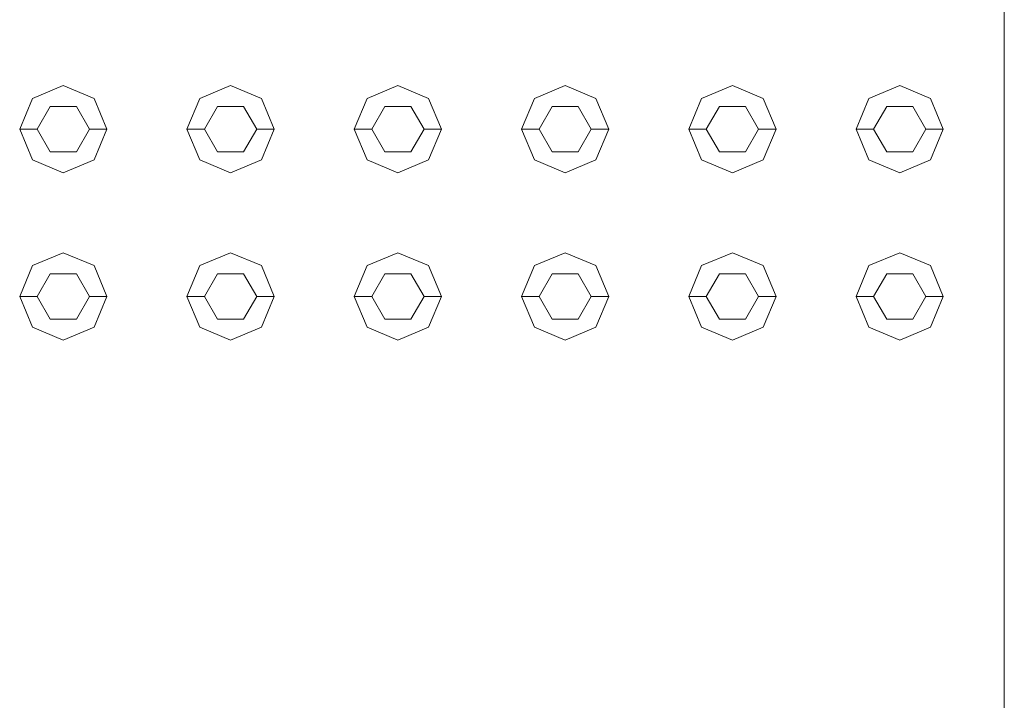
# Model space of a CAD drawing. Header units: millimetres. Extents: x 2 to 902, y -447 to 199.
# Tile 750 of 1056: x 27.064 to 27.629, y 176.046 to 176.437. Entities that reach past the tile are written whole.
import ezdxf

# ---------------------------------------------------------------- set-up
doc = ezdxf.new("R2010")
doc.units = ezdxf.units.MM
doc.header["$MEASUREMENT"] = 0
for name, color, linetype, lineweight in [('IFC-Elemento construtivo genérico-Contorno', 253, 'Continuous', 5), ('IFC-Laje-Contorno', 134, 'Continuous', 5), ('IFC-Parede-Contorno', 42, 'Continuous', 5)]:
    doc.layers.add(name, color=color, linetype=linetype, lineweight=lineweight)

msp = doc.modelspace()

# ---------------------------------------------------------------- linework, layer by layer
at = {"layer": 'IFC-Elemento construtivo genérico-Contorno', "color": 7, "lineweight": 5}
for p, q in [((27.07101, 176.39151), (27.08869, 176.39883)), ((27.07101, 176.39151), (27.08869, 176.39883)), ((27.08869, 176.39883), (27.10636, 176.39151)), ((27.08869, 176.39883), (27.10636, 176.39151)), ((27.16701, 176.39151), (27.18469, 176.39883)), ((27.16701, 176.39151), (27.18469, 176.39883)), ((27.18469, 176.39883), (27.20236, 176.39151)), ((27.18469, 176.39883), (27.20236, 176.39151)), ((27.26301, 176.39151), (27.28069, 176.39883)), ((27.26301, 176.39151), (27.28069, 176.39883)), ((27.28069, 176.39883), (27.29836, 176.39151)), ((27.28069, 176.39883), (27.29836, 176.39151)), ((27.35901, 176.39151), (27.37669, 176.39883)), ((27.35901, 176.39151), (27.37669, 176.39883)), ((27.37669, 176.39883), (27.39436, 176.39151)), ((27.37669, 176.39883), (27.39436, 176.39151)), ((27.45501, 176.39151), (27.47269, 176.39883)), ((27.45501, 176.39151), (27.47269, 176.39883)), ((27.47269, 176.39883), (27.49036, 176.39151)), ((27.47269, 176.39883), (27.49036, 176.39151)), ((27.55101, 176.39151), (27.56869, 176.39883)), ((27.55101, 176.39151), (27.56869, 176.39883)), ((27.56869, 176.39883), (27.58636, 176.39151)), ((27.56869, 176.39883), (27.58636, 176.39151)), ((27.06369, 176.37383), (27.07101, 176.39151)), ((27.06369, 176.37383), (27.07101, 176.39151)), ((27.10636, 176.39151), (27.11369, 176.37383)), ((27.10636, 176.39151), (27.11369, 176.37383)), ((27.15969, 176.37383), (27.16701, 176.39151)), ((27.15969, 176.37383), (27.16701, 176.39151)), ((27.20236, 176.39151), (27.20969, 176.37383)), ((27.20236, 176.39151), (27.20969, 176.37383)), ((27.25569, 176.37383), (27.26301, 176.39151)), ((27.25569, 176.37383), (27.26301, 176.39151)), ((27.29836, 176.39151), (27.30569, 176.37383)), ((27.29836, 176.39151), (27.30569, 176.37383)), ((27.35169, 176.37383), (27.35901, 176.39151)), ((27.35169, 176.37383), (27.35901, 176.39151)), ((27.39436, 176.39151), (27.40169, 176.37383)), ((27.39436, 176.39151), (27.40169, 176.37383)), ((27.44769, 176.37383), (27.45501, 176.39151)), ((27.44769, 176.37383), (27.45501, 176.39151)), ((27.49036, 176.39151), (27.49769, 176.37383)), ((27.49036, 176.39151), (27.49769, 176.37383)), ((27.54369, 176.37383), (27.55101, 176.39151)), ((27.54369, 176.37383), (27.55101, 176.39151)), ((27.58636, 176.39151), (27.59369, 176.37383)), ((27.58636, 176.39151), (27.59369, 176.37383)), ((27.07369, 176.37383), (27.08119, 176.38682)), ((27.07369, 176.37383), (27.08119, 176.38682)), ((27.08119, 176.38682), (27.09619, 176.38682)), ((27.08119, 176.38682), (27.09619, 176.38682)), ((27.09619, 176.38682), (27.10369, 176.37383)), ((27.09619, 176.38682), (27.10369, 176.37383)), ((27.16969, 176.37383), (27.17719, 176.38682)), ((27.16969, 176.37383), (27.17719, 176.38682)), ((27.17719, 176.38682), (27.19219, 176.38682)), ((27.17719, 176.38682), (27.19219, 176.38682)), ((27.19219, 176.38682), (27.19969, 176.37383)), ((27.19219, 176.38682), (27.19969, 176.37383)), ((27.26569, 176.37383), (27.27319, 176.38682)), ((27.26569, 176.37383), (27.27319, 176.38682)), ((27.27319, 176.38682), (27.28819, 176.38682)), ((27.27319, 176.38682), (27.28819, 176.38682)), ((27.28819, 176.38682), (27.29569, 176.37383)), ((27.28819, 176.38682), (27.29569, 176.37383)), ((27.36169, 176.37383), (27.36919, 176.38682)), ((27.36169, 176.37383), (27.36919, 176.38682)), ((27.36919, 176.38682), (27.38419, 176.38682)), ((27.36919, 176.38682), (27.38419, 176.38682)), ((27.38419, 176.38682), (27.39169, 176.37383)), ((27.38419, 176.38682), (27.39169, 176.37383)), ((27.45769, 176.37383), (27.46519, 176.38682)), ((27.45769, 176.37383), (27.46519, 176.38682)), ((27.46519, 176.38682), (27.48019, 176.38682)), ((27.46519, 176.38682), (27.48019, 176.38682)), ((27.48019, 176.38682), (27.48769, 176.37383)), ((27.48019, 176.38682), (27.48769, 176.37383)), ((27.55369, 176.37383), (27.56119, 176.38682)), ((27.55369, 176.37383), (27.56119, 176.38682)), ((27.56119, 176.38682), (27.57619, 176.38682)), ((27.56119, 176.38682), (27.57619, 176.38682)), ((27.57619, 176.38682), (27.58369, 176.37383)), ((27.57619, 176.38682), (27.58369, 176.37383)), ((27.06369, 176.37383), (27.07369, 176.37383)), ((27.06369, 176.37383), (27.07101, 176.35616)), ((27.06369, 176.37383), (27.07369, 176.37383)), ((27.06369, 176.37383), (27.07101, 176.35616)), ((27.07369, 176.37383), (27.08119, 176.36084)), ((27.07369, 176.37383), (27.08119, 176.36084)), ((27.09619, 176.36084), (27.10369, 176.37383)), ((27.09619, 176.36084), (27.10369, 176.37383)), ((27.10369, 176.37383), (27.11369, 176.37383)), ((27.10369, 176.37383), (27.11369, 176.37383)), ((27.10636, 176.35616), (27.11369, 176.37383)), ((27.10636, 176.35616), (27.11369, 176.37383)), ((27.15969, 176.37383), (27.16969, 176.37383)), ((27.15969, 176.37383), (27.16701, 176.35616)), ((27.15969, 176.37383), (27.16969, 176.37383)), ((27.15969, 176.37383), (27.16701, 176.35616)), ((27.16969, 176.37383), (27.17719, 176.36084)), ((27.16969, 176.37383), (27.17719, 176.36084)), ((27.19219, 176.36084), (27.19969, 176.37383)), ((27.19219, 176.36084), (27.19969, 176.37383)), ((27.19969, 176.37383), (27.20969, 176.37383)), ((27.19969, 176.37383), (27.20969, 176.37383)), ((27.20236, 176.35616), (27.20969, 176.37383)), ((27.20236, 176.35616), (27.20969, 176.37383)), ((27.25569, 176.37383), (27.26569, 176.37383)), ((27.25569, 176.37383), (27.26301, 176.35616)), ((27.25569, 176.37383), (27.26569, 176.37383)), ((27.25569, 176.37383), (27.26301, 176.35616)), ((27.26569, 176.37383), (27.27319, 176.36084)), ((27.26569, 176.37383), (27.27319, 176.36084)), ((27.28819, 176.36084), (27.29569, 176.37383)), ((27.28819, 176.36084), (27.29569, 176.37383)), ((27.29569, 176.37383), (27.30569, 176.37383)), ((27.29569, 176.37383), (27.30569, 176.37383)), ((27.29836, 176.35616), (27.30569, 176.37383)), ((27.29836, 176.35616), (27.30569, 176.37383)), ((27.35169, 176.37383), (27.36169, 176.37383)), ((27.35169, 176.37383), (27.35901, 176.35616)), ((27.35169, 176.37383), (27.36169, 176.37383)), ((27.35169, 176.37383), (27.35901, 176.35616)), ((27.36169, 176.37383), (27.36919, 176.36084)), ((27.36169, 176.37383), (27.36919, 176.36084)), ((27.38419, 176.36084), (27.39169, 176.37383)), ((27.38419, 176.36084), (27.39169, 176.37383)), ((27.39169, 176.37383), (27.40169, 176.37383)), ((27.39169, 176.37383), (27.40169, 176.37383)), ((27.39436, 176.35616), (27.40169, 176.37383)), ((27.39436, 176.35616), (27.40169, 176.37383)), ((27.44769, 176.37383), (27.45769, 176.37383)), ((27.44769, 176.37383), (27.45501, 176.35616)), ((27.44769, 176.37383), (27.45769, 176.37383)), ((27.44769, 176.37383), (27.45501, 176.35616)), ((27.45769, 176.37383), (27.46519, 176.36084)), ((27.45769, 176.37383), (27.46519, 176.36084)), ((27.48019, 176.36084), (27.48769, 176.37383)), ((27.48019, 176.36084), (27.48769, 176.37383)), ((27.48769, 176.37383), (27.49769, 176.37383)), ((27.48769, 176.37383), (27.49769, 176.37383)), ((27.49036, 176.35616), (27.49769, 176.37383)), ((27.49036, 176.35616), (27.49769, 176.37383)), ((27.54369, 176.37383), (27.55369, 176.37383)), ((27.54369, 176.37383), (27.55101, 176.35616)), ((27.54369, 176.37383), (27.55369, 176.37383)), ((27.54369, 176.37383), (27.55101, 176.35616)), ((27.55369, 176.37383), (27.56119, 176.36084)), ((27.55369, 176.37383), (27.56119, 176.36084)), ((27.57619, 176.36084), (27.58369, 176.37383)), ((27.57619, 176.36084), (27.58369, 176.37383)), ((27.58369, 176.37383), (27.59369, 176.37383)), ((27.58369, 176.37383), (27.59369, 176.37383)), ((27.58636, 176.35616), (27.59369, 176.37383)), ((27.58636, 176.35616), (27.59369, 176.37383)), ((27.08119, 176.36084), (27.09619, 176.36084)), ((27.08119, 176.36084), (27.09619, 176.36084)), ((27.17719, 176.36084), (27.19219, 176.36084)), ((27.17719, 176.36084), (27.19219, 176.36084)), ((27.27319, 176.36084), (27.28819, 176.36084)), ((27.27319, 176.36084), (27.28819, 176.36084)), ((27.36919, 176.36084), (27.38419, 176.36084)), ((27.36919, 176.36084), (27.38419, 176.36084)), ((27.46519, 176.36084), (27.48019, 176.36084)), ((27.46519, 176.36084), (27.48019, 176.36084)), ((27.56119, 176.36084), (27.57619, 176.36084)), ((27.56119, 176.36084), (27.57619, 176.36084)), ((27.07101, 176.35616), (27.08869, 176.34883)), ((27.07101, 176.35616), (27.08869, 176.34883)), ((27.08869, 176.34883), (27.10636, 176.35616)), ((27.08869, 176.34883), (27.10636, 176.35616)), ((27.16701, 176.35616), (27.18469, 176.34883)), ((27.16701, 176.35616), (27.18469, 176.34883)), ((27.18469, 176.34883), (27.20236, 176.35616)), ((27.18469, 176.34883), (27.20236, 176.35616)), ((27.26301, 176.35616), (27.28069, 176.34883)), ((27.26301, 176.35616), (27.28069, 176.34883)), ((27.28069, 176.34883), (27.29836, 176.35616)), ((27.28069, 176.34883), (27.29836, 176.35616)), ((27.35901, 176.35616), (27.37669, 176.34883)), ((27.35901, 176.35616), (27.37669, 176.34883)), ((27.37669, 176.34883), (27.39436, 176.35616)), ((27.37669, 176.34883), (27.39436, 176.35616)), ((27.45501, 176.35616), (27.47269, 176.34883)), ((27.45501, 176.35616), (27.47269, 176.34883)), ((27.47269, 176.34883), (27.49036, 176.35616)), ((27.47269, 176.34883), (27.49036, 176.35616)), ((27.55101, 176.35616), (27.56869, 176.34883)), ((27.55101, 176.35616), (27.56869, 176.34883)), ((27.56869, 176.34883), (27.58636, 176.35616)), ((27.56869, 176.34883), (27.58636, 176.35616)), ((27.07101, 176.29551), (27.08869, 176.30283)), ((27.07101, 176.29551), (27.08869, 176.30283)), ((27.08869, 176.30283), (27.10636, 176.29551)), ((27.08869, 176.30283), (27.10636, 176.29551)), ((27.16701, 176.29551), (27.18469, 176.30283)), ((27.16701, 176.29551), (27.18469, 176.30283)), ((27.18469, 176.30283), (27.20236, 176.29551)), ((27.18469, 176.30283), (27.20236, 176.29551)), ((27.26301, 176.29551), (27.28069, 176.30283)), ((27.26301, 176.29551), (27.28069, 176.30283)), ((27.28069, 176.30283), (27.29836, 176.29551)), ((27.28069, 176.30283), (27.29836, 176.29551)), ((27.35901, 176.29551), (27.37669, 176.30283)), ((27.35901, 176.29551), (27.37669, 176.30283)), ((27.37669, 176.30283), (27.39436, 176.29551)), ((27.37669, 176.30283), (27.39436, 176.29551)), ((27.45501, 176.29551), (27.47269, 176.30283)), ((27.45501, 176.29551), (27.47269, 176.30283)), ((27.47269, 176.30283), (27.49036, 176.29551)), ((27.47269, 176.30283), (27.49036, 176.29551)), ((27.55101, 176.29551), (27.56869, 176.30283)), ((27.55101, 176.29551), (27.56869, 176.30283)), ((27.56869, 176.30283), (27.58636, 176.29551)), ((27.56869, 176.30283), (27.58636, 176.29551)), ((27.06369, 176.27783), (27.07101, 176.29551)), ((27.06369, 176.27783), (27.07101, 176.29551)), ((27.10636, 176.29551), (27.11369, 176.27783)), ((27.10636, 176.29551), (27.11369, 176.27783)), ((27.15969, 176.27783), (27.16701, 176.29551)), ((27.15969, 176.27783), (27.16701, 176.29551)), ((27.20236, 176.29551), (27.20969, 176.27783)), ((27.20236, 176.29551), (27.20969, 176.27783)), ((27.25569, 176.27783), (27.26301, 176.29551)), ((27.25569, 176.27783), (27.26301, 176.29551)), ((27.29836, 176.29551), (27.30569, 176.27783)), ((27.29836, 176.29551), (27.30569, 176.27783)), ((27.35169, 176.27783), (27.35901, 176.29551)), ((27.35169, 176.27783), (27.35901, 176.29551)), ((27.39436, 176.29551), (27.40169, 176.27783)), ((27.39436, 176.29551), (27.40169, 176.27783)), ((27.44769, 176.27783), (27.45501, 176.29551)), ((27.44769, 176.27783), (27.45501, 176.29551)), ((27.49036, 176.29551), (27.49769, 176.27783)), ((27.49036, 176.29551), (27.49769, 176.27783)), ((27.54369, 176.27783), (27.55101, 176.29551)), ((27.54369, 176.27783), (27.55101, 176.29551)), ((27.58636, 176.29551), (27.59369, 176.27783)), ((27.58636, 176.29551), (27.59369, 176.27783)), ((27.07369, 176.27783), (27.08119, 176.29082)), ((27.07369, 176.27783), (27.08119, 176.29082)), ((27.08119, 176.29082), (27.09619, 176.29082)), ((27.08119, 176.29082), (27.09619, 176.29082)), ((27.09619, 176.29082), (27.10369, 176.27783)), ((27.09619, 176.29082), (27.10369, 176.27783)), ((27.16969, 176.27783), (27.17719, 176.29082)), ((27.16969, 176.27783), (27.17719, 176.29082)), ((27.17719, 176.29082), (27.19219, 176.29082)), ((27.17719, 176.29082), (27.19219, 176.29082)), ((27.19219, 176.29082), (27.19969, 176.27783)), ((27.19219, 176.29082), (27.19969, 176.27783)), ((27.26569, 176.27783), (27.27319, 176.29082)), ((27.26569, 176.27783), (27.27319, 176.29082)), ((27.27319, 176.29082), (27.28819, 176.29082)), ((27.27319, 176.29082), (27.28819, 176.29082)), ((27.28819, 176.29082), (27.29569, 176.27783)), ((27.28819, 176.29082), (27.29569, 176.27783)), ((27.36169, 176.27783), (27.36919, 176.29082)), ((27.36169, 176.27783), (27.36919, 176.29082)), ((27.36919, 176.29082), (27.38419, 176.29082)), ((27.36919, 176.29082), (27.38419, 176.29082)), ((27.38419, 176.29082), (27.39169, 176.27783)), ((27.38419, 176.29082), (27.39169, 176.27783)), ((27.45769, 176.27783), (27.46519, 176.29082)), ((27.45769, 176.27783), (27.46519, 176.29082)), ((27.46519, 176.29082), (27.48019, 176.29082)), ((27.46519, 176.29082), (27.48019, 176.29082)), ((27.48019, 176.29082), (27.48769, 176.27783)), ((27.48019, 176.29082), (27.48769, 176.27783)), ((27.55369, 176.27783), (27.56119, 176.29082)), ((27.55369, 176.27783), (27.56119, 176.29082)), ((27.56119, 176.29082), (27.57619, 176.29082)), ((27.56119, 176.29082), (27.57619, 176.29082)), ((27.57619, 176.29082), (27.58369, 176.27783)), ((27.57619, 176.29082), (27.58369, 176.27783)), ((27.06369, 176.27783), (27.07369, 176.27783)), ((27.06369, 176.27783), (27.07101, 176.26015)), ((27.06369, 176.27783), (27.07369, 176.27783)), ((27.06369, 176.27783), (27.07101, 176.26015)), ((27.07369, 176.27783), (27.08119, 176.26484)), ((27.07369, 176.27783), (27.08119, 176.26484)), ((27.09619, 176.26484), (27.10369, 176.27783)), ((27.09619, 176.26484), (27.10369, 176.27783)), ((27.10369, 176.27783), (27.11369, 176.27783)), ((27.10369, 176.27783), (27.11369, 176.27783)), ((27.10636, 176.26015), (27.11369, 176.27783)), ((27.10636, 176.26015), (27.11369, 176.27783)), ((27.15969, 176.27783), (27.16969, 176.27783)), ((27.15969, 176.27783), (27.16701, 176.26015)), ((27.15969, 176.27783), (27.16969, 176.27783)), ((27.15969, 176.27783), (27.16701, 176.26015)), ((27.16969, 176.27783), (27.17719, 176.26484)), ((27.16969, 176.27783), (27.17719, 176.26484)), ((27.19219, 176.26484), (27.19969, 176.27783)), ((27.19219, 176.26484), (27.19969, 176.27783)), ((27.19969, 176.27783), (27.20969, 176.27783)), ((27.19969, 176.27783), (27.20969, 176.27783)), ((27.20236, 176.26015), (27.20969, 176.27783)), ((27.20236, 176.26015), (27.20969, 176.27783)), ((27.25569, 176.27783), (27.26569, 176.27783)), ((27.25569, 176.27783), (27.26301, 176.26015)), ((27.25569, 176.27783), (27.26569, 176.27783)), ((27.25569, 176.27783), (27.26301, 176.26015)), ((27.26569, 176.27783), (27.27319, 176.26484)), ((27.26569, 176.27783), (27.27319, 176.26484)), ((27.28819, 176.26484), (27.29569, 176.27783)), ((27.28819, 176.26484), (27.29569, 176.27783)), ((27.29569, 176.27783), (27.30569, 176.27783)), ((27.29569, 176.27783), (27.30569, 176.27783)), ((27.29836, 176.26015), (27.30569, 176.27783)), ((27.29836, 176.26015), (27.30569, 176.27783)), ((27.35169, 176.27783), (27.36169, 176.27783)), ((27.35169, 176.27783), (27.35901, 176.26015)), ((27.35169, 176.27783), (27.36169, 176.27783)), ((27.35169, 176.27783), (27.35901, 176.26015)), ((27.36169, 176.27783), (27.36919, 176.26484)), ((27.36169, 176.27783), (27.36919, 176.26484)), ((27.38419, 176.26484), (27.39169, 176.27783)), ((27.38419, 176.26484), (27.39169, 176.27783)), ((27.39169, 176.27783), (27.40169, 176.27783)), ((27.39169, 176.27783), (27.40169, 176.27783)), ((27.39436, 176.26015), (27.40169, 176.27783)), ((27.39436, 176.26015), (27.40169, 176.27783)), ((27.44769, 176.27783), (27.45769, 176.27783)), ((27.44769, 176.27783), (27.45501, 176.26015)), ((27.44769, 176.27783), (27.45769, 176.27783)), ((27.44769, 176.27783), (27.45501, 176.26015)), ((27.45769, 176.27783), (27.46519, 176.26484)), ((27.45769, 176.27783), (27.46519, 176.26484)), ((27.48019, 176.26484), (27.48769, 176.27783)), ((27.48019, 176.26484), (27.48769, 176.27783)), ((27.48769, 176.27783), (27.49769, 176.27783)), ((27.48769, 176.27783), (27.49769, 176.27783)), ((27.49036, 176.26015), (27.49769, 176.27783)), ((27.49036, 176.26015), (27.49769, 176.27783)), ((27.54369, 176.27783), (27.55369, 176.27783)), ((27.54369, 176.27783), (27.55101, 176.26015)), ((27.54369, 176.27783), (27.55369, 176.27783)), ((27.54369, 176.27783), (27.55101, 176.26015)), ((27.55369, 176.27783), (27.56119, 176.26484)), ((27.55369, 176.27783), (27.56119, 176.26484)), ((27.57619, 176.26484), (27.58369, 176.27783)), ((27.57619, 176.26484), (27.58369, 176.27783)), ((27.58369, 176.27783), (27.59369, 176.27783)), ((27.58369, 176.27783), (27.59369, 176.27783)), ((27.58636, 176.26015), (27.59369, 176.27783)), ((27.58636, 176.26015), (27.59369, 176.27783)), ((27.08119, 176.26484), (27.09619, 176.26484)), ((27.08119, 176.26484), (27.09619, 176.26484)), ((27.17719, 176.26484), (27.19219, 176.26484)), ((27.17719, 176.26484), (27.19219, 176.26484)), ((27.27319, 176.26484), (27.28819, 176.26484)), ((27.27319, 176.26484), (27.28819, 176.26484)), ((27.36919, 176.26484), (27.38419, 176.26484)), ((27.36919, 176.26484), (27.38419, 176.26484)), ((27.46519, 176.26484), (27.48019, 176.26484)), ((27.46519, 176.26484), (27.48019, 176.26484)), ((27.56119, 176.26484), (27.57619, 176.26484)), ((27.56119, 176.26484), (27.57619, 176.26484)), ((27.07101, 176.26015), (27.08869, 176.25283)), ((27.07101, 176.26015), (27.08869, 176.25283)), ((27.08869, 176.25283), (27.10636, 176.26015)), ((27.08869, 176.25283), (27.10636, 176.26015)), ((27.16701, 176.26015), (27.18469, 176.25283)), ((27.16701, 176.26015), (27.18469, 176.25283)), ((27.18469, 176.25283), (27.20236, 176.26015)), ((27.18469, 176.25283), (27.20236, 176.26015)), ((27.26301, 176.26015), (27.28069, 176.25283)), ((27.26301, 176.26015), (27.28069, 176.25283)), ((27.28069, 176.25283), (27.29836, 176.26015)), ((27.28069, 176.25283), (27.29836, 176.26015)), ((27.35901, 176.26015), (27.37669, 176.25283)), ((27.35901, 176.26015), (27.37669, 176.25283)), ((27.37669, 176.25283), (27.39436, 176.26015)), ((27.37669, 176.25283), (27.39436, 176.26015)), ((27.45501, 176.26015), (27.47269, 176.25283)), ((27.45501, 176.26015), (27.47269, 176.25283)), ((27.47269, 176.25283), (27.49036, 176.26015)), ((27.47269, 176.25283), (27.49036, 176.26015)), ((27.55101, 176.26015), (27.56869, 176.25283)), ((27.55101, 176.26015), (27.56869, 176.25283)), ((27.56869, 176.25283), (27.58636, 176.26015)), ((27.56869, 176.25283), (27.58636, 176.26015))]:
    msp.add_line(p, q, dxfattribs=at)
at = {"layer": 'IFC-Laje-Contorno', "color": 7, "lineweight": 5}
msp.add_line((27.62869, 175.97143), (27.62869, 179.9252), dxfattribs=at)
at = {"layer": 'IFC-Parede-Contorno', "color": 7, "lineweight": 5}
for p, q in [((27.62869, 176.07871), (27.62869, 181.2852)), ((27.62869, 174.43143), (27.62869, 176.07871))]:
    msp.add_line(p, q, dxfattribs=at)

doc.saveas('drawing.dxf')
